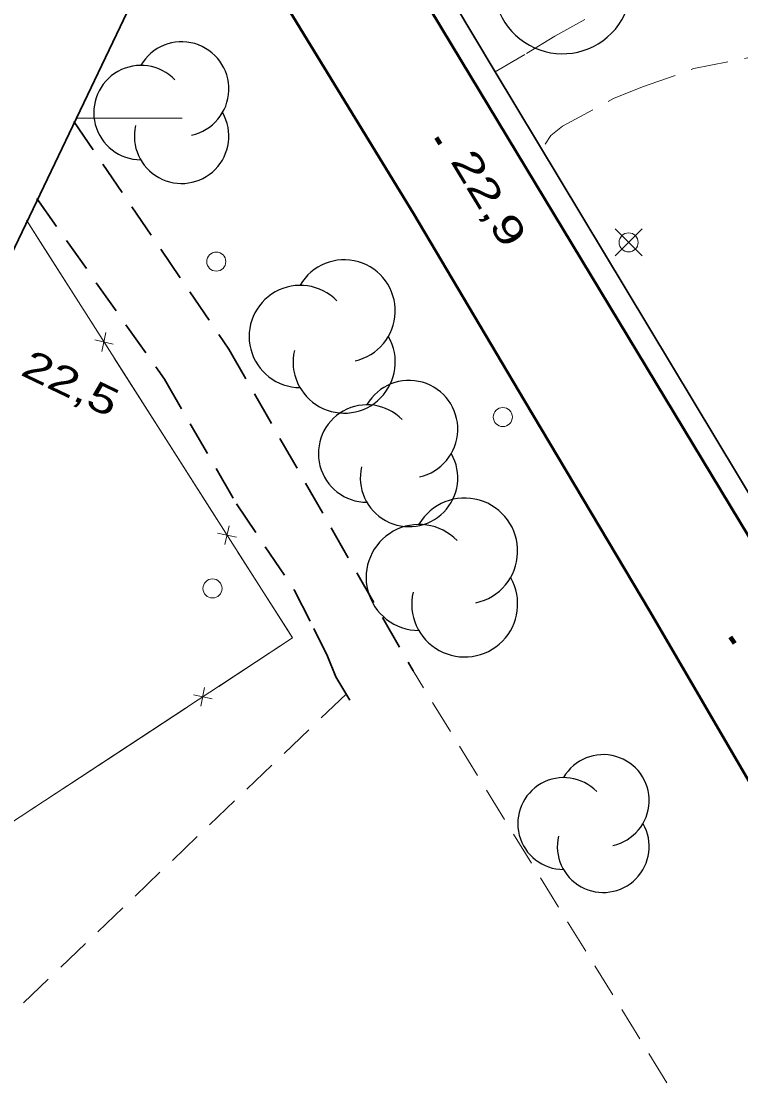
# Model space of a CAD drawing. Extents: x 356765 to 358572, y 5103174 to 5104650.
# Drawn here: x 356938.8 to 356976.5, y 5104149.8 to 5104205.1 of the extents above; entities that cross this region are included whole.
import ezdxf
from ezdxf.enums import TextEntityAlignment as Align

# ---------------------------------------------------------------- set-up
doc = ezdxf.new("R2010")
doc.units = 0
doc.header["$LTSCALE"] = 0.6
doc.linetypes.add('MEDIUM_DASHED', pattern=[4.5, 3, -1.5])
for name, color, linetype, lineweight in [('19', 7, 'Continuous', 13), ('21', 7, 'Continuous', 53), ('22', 7, 'Continuous', 35), ('3', 7, 'Continuous', 140), ('36', 7, 'Continuous', 13), ('37', 7, 'Continuous', 13), ('44', 7, 'Continuous', 25), ('52', 7, 'Continuous', 13), ('60', 7, 'Continuous', 13), ('61', 7, 'Continuous', 13)]:
    doc.layers.add(name, color=color, linetype=linetype, lineweight=lineweight)

msp = doc.modelspace()

# ---------------------------------------------------------------- linework, layer by layer
at = {"layer": '19', "linetype": 'MEDIUM_DASHED'}
for points in [[(356963.6, 5104202.44), (356965.23, 5104203.39), (356966.72, 5104204.31), (356968.85, 5104205.48), (356971.16, 5104206.63), (356972.96, 5104207.39), (356975.75, 5104207.99), (356979.1, 5104208.38), (356982.79, 5104208.67), (356987.75, 5104208.75), (356994.23, 5104207.93), (356997.96, 5104207.22), (357002.58, 5104206.71), (357005.1, 5104206.48), (357009.73, 5104206.15), (357011.41, 5104206), (357016.24, 5104205.85), (357020.83, 5104205.8), (357023.19, 5104206.26)], [(356966.22, 5104198.65), (356966.51, 5104199.09), (356967.13, 5104199.59), (356969.8, 5104201.03), (356971.32, 5104201.65), (356974.01, 5104202.6), (356977.11, 5104203.22), (356979, 5104203.44), (356981.34, 5104203.6), (356984.42, 5104203.84), (356989.41, 5104203.86), (356995.08, 5104203.64), (357003.72, 5104202.94), (357005.52, 5104202.82), (357007.77, 5104202.64), (357012.64, 5104202.57), (357014.99, 5104202.73), (357017.14, 5104202.85), (357020.66, 5104202.62), (357025.17, 5104202.93), (357029.93, 5104203.46), (357034.92, 5104204.79), (357040.13, 5104206.91)]]:
    msp.add_lwpolyline(points, dxfattribs=at)
at = {"layer": '21'}
for points in [[(357013.31, 5104118.03), (357013.3, 5104118.04), (357011.71, 5104120.59), (356980.28, 5104172.46), (356960.82, 5104204.67), (356951.35, 5104220.38)], [(356948.08, 5104213.56), (356952.3, 5104206.51), (356959.31, 5104195.01), (356965.11, 5104185.23), (356971.72, 5104174.15), (356977.35, 5104164.48), (356985.16, 5104151.95), (356992.16, 5104140.03), (356997.9, 5104130.03), (357003.26, 5104122.15), (357008.08, 5104114.42), (357010.06, 5104111.26), (357010.07, 5104111.26)]]:
    msp.add_lwpolyline(points, dxfattribs=at)
at = {"layer": '21', "linetype": 'MEDIUM_DASHED', "lineweight": 35}
for points in [[(356941.52, 5104199.83), (356949.64, 5104187.91), (356959.3, 5104171.05)], [(356939.59, 5104195.8), (356946.27, 5104186.33), (356950.05, 5104179.8), (356953.09, 5104175.26), (356954.1, 5104173.28), (356954.81, 5104171.83), (356955.25, 5104170.74), (356955.99, 5104169.51)]]:
    msp.add_lwpolyline(points, dxfattribs=at)
at = {"layer": '22'}
msp.add_lwpolyline([(356952.03, 5104221.81), (356954.4, 5104217.86), (356959.29, 5104209.66), (356963.6, 5104202.44), (356966.95, 5104196.86), (356981.04, 5104173.45), (356994.99, 5104150.43), (357006.25, 5104131.76), (357006.82, 5104130.83), (357013.93, 5104119.34)], dxfattribs=at)
at = {"layer": '3'}
for p, q in [((356960.5, 5104199), (356960.71, 5104198.66)), ((356975.9, 5104172.83), (356976.13, 5104172.51))]:
    msp.add_line(p, q, dxfattribs=at)
at = {"layer": '36'}
for p, q in [((356971.29, 5104192.79), (356969.88, 5104194.2)), ((356969.88, 5104192.79), (356971.29, 5104194.2))]:
    msp.add_line(p, q, dxfattribs=at)
for centre in [(356970.5868, 5104193.4974), (356948.989, 5104192.49), (356963.999, 5104184.35), (356948.789, 5104175.37)]:
    msp.add_circle(centre, 0.5, dxfattribs=at)
at = {"layer": '37'}
for p, q in [((356939.88, 5104193.34), (356939.04, 5104194.66)), ((356942.57, 5104189.12), (356939.88, 5104193.34)), ((356943.21, 5104188.77), (356943, 5104187.79)), ((356943.59, 5104188.17), (356942.62, 5104188.39)), ((356946.33, 5104183.22), (356943.64, 5104187.44)), ((356949.02, 5104179), (356946.33, 5104183.22)), ((356949.66, 5104178.65), (356949.44, 5104177.67)), ((356950.04, 5104178.05), (356949.06, 5104178.27)), ((356952.78, 5104173.1), (356950.09, 5104177.32)), ((356948.77, 5104169.59), (356947.79, 5104169.79)), ((356948.18, 5104169.2), (356948.38, 5104170.18)), ((356943.27, 5104166.4), (356947.45, 5104169.14)), ((356939.09, 5104163.65), (356943.27, 5104166.4))]:
    msp.add_line(p, q, dxfattribs=at)
for points in [[(356923.21, 5104153.22), (356952.98, 5104172.78), (356939.04, 5104194.66)], [(356949.12, 5104170.24), (356952.98, 5104172.78), (356952.78, 5104173.1)]]:
    msp.add_lwpolyline(points, dxfattribs=at)
at = {"layer": '44'}
for centre, radius, start, end in [((356967.1245, 5104206.9807), 3.6022, 166.93686, 29.62122), ((356947.1731, 5104201.533), 2.4736, 282.26917, 149.72626), ((356945.0458, 5104200.2962), 2.4736, 44.11537, 269.80396), ((356947.1731, 5104199.0594), 2.4736, 166.93686, 29.62122), ((356955.6881, 5104189.9093), 2.6771, 282.26917, 149.72626), ((356953.3858, 5104188.5708), 2.6771, 44.11537, 269.80396), ((356955.6881, 5104187.2323), 2.6771, 166.93686, 29.62122), ((356959.0865, 5104183.7147), 2.5535, 282.26917, 149.72626), ((356956.8905, 5104182.438), 2.5535, 44.11537, 269.80396), ((356959.0865, 5104181.1613), 2.5535, 166.93686, 29.62122), ((356961.9992, 5104177.3307), 2.7754, 282.26917, 149.72626), ((356959.6123, 5104175.943), 2.7754, 44.11537, 269.80396), ((356961.9992, 5104174.5553), 2.7754, 166.93686, 29.62122), ((356969.255, 5104164.2578), 2.4062, 282.26917, 149.72626), ((356967.1856, 5104163.0546), 2.4062, 44.11537, 269.80396), ((356969.255, 5104161.8515), 2.4062, 166.93686, 29.62122)]:
    msp.add_arc(centre, radius, start, end, dxfattribs=at)
at = {"layer": '52', "linetype": 'MEDIUM_DASHED'}
msp.add_line((356955.79, 5104169.84), (356930.77, 5104145.88), dxfattribs=at)
msp.add_lwpolyline([(356996.1, 5104133.17), (356993, 5104132.99), (356989.62, 5104133.8), (356986.05, 5104135.19), (356982.85, 5104137.07), (356979.36, 5104139.92), (356976.83, 5104142.58), (356959.3, 5104171.05)], dxfattribs=at)
at = {"layer": '60', "lineweight": 35}
msp.add_lwpolyline([(356779.89, 5103862.01), (357952.48, 5103300.77), (358322.47, 5104073.79), (357149.88, 5104635.03)], close=True, dxfattribs=at)
at = {"layer": '61'}
msp.add_line((356947.21, 5104200), (356941.66, 5104200), dxfattribs=at)

# ---------------------------------------------------------------- texts
at = {"layer": '3'}
for s, rotation, width, p in [('22,9   ', 301.18, 1.4, (356961.22, 5104197.76)), ('22,5   ', 334.423, 1.35, (356938.67, 5104186.58))]:
    msp.add_text(s, height=1.5, rotation=rotation, dxfattribs=dict(at, width=width)).set_placement(p)
at = {"layer": '61', "width": 1.3}
msp.add_text(' 5 104 200 m N.', height=1.5, rotation=64.42, dxfattribs=at).set_placement((356937.1333, 5104202.5662), align=Align.CENTER)

doc.saveas('drawing.dxf')
